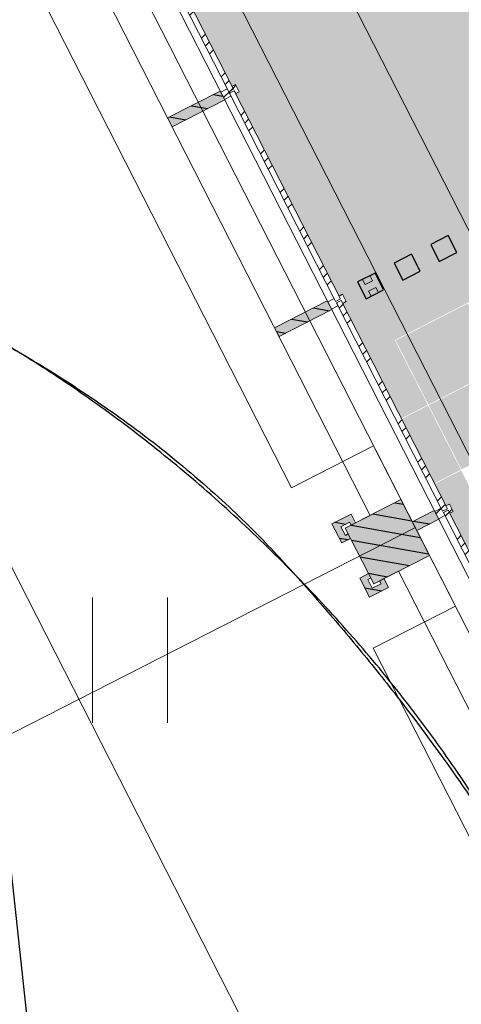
# Model space of a CAD drawing. Header units: metres. Extents: x 538891 to 1080079, y 6588829 to 13178720.
# Tile 853 of 1056: x 539926.98 to 539929.66, y 6589216.98 to 6589222.96. Entities that reach past the tile are written whole.
import ezdxf

# ---------------------------------------------------------------- set-up
doc = ezdxf.new("R2010")
doc.units = ezdxf.units.M
doc.header["$LTSCALE"] = 0.4
doc.header["$PDMODE"] = 1
doc.header["$PDSIZE"] = -2
for name, pattern in [('Hidden Line', [48.902778, 35.277778, -13.625]), ('TEERADA', [11.25, 8.75, -2.5]), ('Triple Dashed', [92.604163, 66.145831, -26.458332])]:
    doc.linetypes.add(name, pattern=pattern)
for name, color, linetype in [('AR', 7, 'Continuous'), ('DENDRO', 7, 'Continuous'), ('GEO', 7, 'Continuous'), ('KINO_GRID', 7, 'Continuous'), ('KINO_PINNAKATTED 2', 7, 'Continuous')]:
    doc.layers.add(name, color=color, linetype=linetype)
pattern_1 = [(45, (0, 0), (-0.176776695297, 0.176776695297), []), (45, (-0.03536, 0.03536), (-0.176776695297, 0.176776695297), []), (45, (-0.0707, 0.0707), (-0.176776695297, 0.176776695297), [])]
pattern_2 = [(-10, (42.05, 28.59), (0.015628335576, 0.0886326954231), [])]

# ---------------------------------------------------------------- blocks, each defined once
blk = doc.blocks.new('HEIN')
at = {"color": 7, "linetype": 'Continuous', "lineweight": 9}
for p, q in [((-0.455, 0.761), (-0.455, -0.761)), ((0.455, 0.761), (0.455, -0.761))]:
    blk.add_line(p, q, dxfattribs=at)

msp = doc.modelspace()

# ---------------------------------------------------------------- hatches: boundary and pattern name
at = {"layer": 'AR', "linetype": 'Continuous', "lineweight": 9, "true_color": 0xe2f3f5}
h = msp.add_hatch(dxfattribs=at)
h.set_pattern_fill('ALUMINUM_0001', style=0, pattern_type=2)
h.set_pattern_definition(pattern_1)
h.paths.add_polyline_path([(539927.6344, 6589223.8056), (539927.605, 6589223.7906), (539928.2505, 6589222.5258), (539928.2799, 6589222.5408)])
h = msp.add_hatch(dxfattribs=at)
h.set_pattern_fill('ALUMINUM_0001', style=0, pattern_type=2)
h.set_pattern_definition(pattern_1)
h.paths.add_polyline_path([(539928.2845, 6589222.5319), (539928.2551, 6589222.5169), (539928.9006, 6589221.2521), (539928.93, 6589221.2671)])
h = msp.add_hatch(dxfattribs=at)
h.set_pattern_fill('ALUMINUM_0001', style=0, pattern_type=2)
h.set_pattern_definition(pattern_1)
h.paths.add_polyline_path([(539928.9345, 6589221.2582), (539928.9051, 6589221.2432), (539929.5507, 6589219.9784), (539929.5801, 6589219.9934)])
at = {"layer": 'AR', "linetype": 'Continuous', "lineweight": 25, "true_color": 0x848484}
h = msp.add_hatch(dxfattribs=at)
h.set_pattern_fill('WOOD_0001', color=252, style=0, pattern_type=2)
h.set_pattern_definition(pattern_2)
h.paths.add_polyline_path([(539929.4702, 6589219.7099), (539929.2975, 6589220.0483), (539928.959, 6589219.8756), (539929.1318, 6589219.5371)])
at = {"layer": 'AR', "linetype": 'Continuous', "lineweight": 0, "true_color": 0xcccccc}
for points in [[(539929.0214, 6589219.9074), (539928.9941, 6589219.9609), (539928.9496, 6589219.9381), (539928.8783, 6589219.9018), (539928.9374, 6589219.786), (539928.9908, 6589219.8132), (539928.9772, 6589219.84), (539928.9594, 6589219.8309), (539928.9321, 6589219.8843), (539928.9856, 6589219.9116), (539928.9946, 6589219.8938)], [(539929.0999, 6589219.5995), (539929.0465, 6589219.5722), (539929.0692, 6589219.5277), (539929.1056, 6589219.4564), (539929.2214, 6589219.5155), (539929.1941, 6589219.569), (539929.1674, 6589219.5553), (539929.1765, 6589219.5375), (539929.123, 6589219.5102), (539929.0958, 6589219.5637), (539929.1136, 6589219.5728)]]:
    msp.add_hatch(color=254, dxfattribs=at).paths.add_polyline_path(points)
at = {"layer": 'AR', "linetype": 'Continuous', "lineweight": 25, "true_color": 0x848484}
h = msp.add_hatch(dxfattribs=at)
h.set_pattern_fill('WOOD_0001', color=252, style=0, pattern_type=2)
h.set_pattern_definition(pattern_2)
h.paths.add_polyline_path([(539929.0214, 6589219.9074), (539928.9941, 6589219.9609), (539928.9496, 6589219.9381), (539928.8783, 6589219.9018), (539928.9374, 6589219.786), (539928.9908, 6589219.8132), (539928.9772, 6589219.84), (539928.9594, 6589219.8309), (539928.9321, 6589219.8843), (539928.9856, 6589219.9116), (539928.9946, 6589219.8938)])
at = {"layer": 'AR', "linetype": 'Continuous', "lineweight": 9, "true_color": 0xe2f3f5}
h = msp.add_hatch(dxfattribs=at)
h.set_pattern_fill('ALUMINUM_0001', style=0, pattern_type=2)
h.set_pattern_definition(pattern_1)
h.paths.add_polyline_path([(539929.5846, 6589219.9845), (539929.5552, 6589219.9695), (539930.2007, 6589218.7047), (539930.2301, 6589218.7197)])
at = {"layer": 'AR', "linetype": 'Continuous', "lineweight": 25, "true_color": 0x848484}
h = msp.add_hatch(dxfattribs=at)
h.set_pattern_fill('WOOD_0001', color=252, style=0, pattern_type=2)
h.set_pattern_definition(pattern_2)
h.paths.add_polyline_path([(539929.0999, 6589219.5995), (539929.0465, 6589219.5722), (539929.0692, 6589219.5277), (539929.1056, 6589219.4564), (539929.2214, 6589219.5155), (539929.1941, 6589219.569), (539929.1674, 6589219.5553), (539929.1765, 6589219.5375), (539929.123, 6589219.5102), (539929.0958, 6589219.5637), (539929.1136, 6589219.5728)])
at = {"layer": 'KINO_PINNAKATTED 2', "linetype": 'Continuous', "lineweight": 0, "true_color": 0xd4dae2}
h = msp.add_hatch(color=254, dxfattribs=at)
h.paths.add_polyline_path([(539933.6085, 6589273.0071), (539931.0081, 6589278.1018), (539927.9129, 6589276.522), (539930.5133, 6589271.4273), (539895.4868, 6589253.5497), (539896.7416, 6589251.0914), (539898.6753, 6589252.0784), (539898.7326, 6589251.9662), (539903.1673, 6589254.2296), (539906.2625, 6589255.8094), (539909.5358, 6589257.4801), (539912.6309, 6589259.0599), (539925.4569, 6589265.6063), (539924.7949, 6589266.9031), (539927.8901, 6589268.4829), (539928.552, 6589267.186), (539931.7131, 6589268.7994), (539935.6018, 6589261.1806), (539938.8092, 6589262.8176), (539934.8632, 6589270.5488), (539947.6891, 6589277.0952), (539960.7365, 6589251.5324), (539947.9104, 6589244.9861), (539948.515, 6589243.8015), (539945.3058, 6589242.1635), (539945.2114, 6589242.3486), (539938.2711, 6589238.8062), (539938.2748, 6589238.799), (539938.5331, 6589238.9309), (539938.5558, 6589238.8863), (539938.5349, 6589238.8756), (539939.146, 6589237.6784), (539939.1669, 6589237.689), (539939.1786, 6589237.6661), (539942.0107, 6589239.1124), (539943.9742, 6589235.2655), (539941.124, 6589233.8107), (539941.8019, 6589232.4748), (539927.0487, 6589224.9475), (539927.1537, 6589224.7418), (539929.5283, 6589225.9538), (539930.126, 6589224.7828), (539927.7514, 6589223.5708), (539929.097, 6589220.9344), (539931.4716, 6589222.1464), (539933.3764, 6589218.4144), (539931.0018, 6589217.2024), (539929.7471, 6589219.6605), (539934.9444, 6589209.4775), (539937.3192, 6589210.6896), (539937.927, 6589209.4987), (539935.5522, 6589208.2866), (539937.9591, 6589203.5709), (539925.4216, 6589197.1605), (539925.4244, 6589197.1552), (539925.3887, 6589197.137), (539925.4224, 6589197.0711), (539924.4537, 6589196.5767), (539925.2563, 6589195.0041), (539922.1612, 6589193.4244), (539921.3586, 6589194.9969), (539918.0853, 6589193.3262), (539918.8879, 6589191.7537), (539917.4265, 6589191.0078), (539921.9771, 6589182.092), (539923.4385, 6589182.8379), (539936.1754, 6589189.3388), (539932.925, 6589195.7072), (539945.6618, 6589202.2082), (539943.107, 6589207.2138), (539941.5148, 6589206.4012), (539939.5191, 6589210.3113), (539941.1112, 6589211.1239), (539934.6104, 6589223.8607), (539950.6205, 6589232.0323), (539953.2222, 6589226.935), (539960.5209, 6589230.6632), (539960.4879, 6589230.5344), (539962.3055, 6589231.462), (539962.3387, 6589231.5913), (539967.5488, 6589234.2532), (539968.8955, 6589231.6147), (539965.7113, 6589229.9895), (539968.2662, 6589224.9838), (539971.4504, 6589226.609), (539963.9689, 6589241.2671), (539965.609, 6589247.7099), (539964.884, 6589247.3398), (539964.2792, 6589248.5243), (539966.0337, 6589249.4199), (539967.9882, 6589257.2906), (539966.2762, 6589256.4168), (539967.1048, 6589254.783), (539962.2394, 6589252.2997), (539948.5421, 6589279.136), (539964.257, 6589287.1569), (539962.3675, 6589287.6857), (539947.934, 6589280.3273), (539941.869, 6589292.2102), (539939.7602, 6589292.6298), (539946.4344, 6589279.5534), (539941.2506, 6589276.9076), (539934.7494, 6589289.6443), (539933.8942, 6589289.2078), (539933.5286, 6589287.5279), (539934.1697, 6589287.8552), (539940.066, 6589276.303)])
h.paths.add_polyline_path([(539963.3574, 6589238.5332), (539961.3578, 6589237.5126), (539962.0534, 6589236.1499), (539964.053, 6589237.1705)], flags=16)
h.paths.add_polyline_path([(539957.5501, 6589233.9635), (539956.9454, 6589235.1483), (539953.8502, 6589233.5685), (539954.4549, 6589232.3837)], flags=16)
h.paths.add_polyline_path([(539936.4944, 6589228.0333), (539935.8967, 6589229.2043), (539932.8016, 6589227.6245), (539933.3993, 6589226.4535)], flags=16)
h.paths.add_polyline_path([(539929.8303, 6589194.1271), (539923.3728, 6589190.8311), (539924.0683, 6589189.4684), (539930.5258, 6589192.7643)], flags=16)
h.paths.add_polyline_path([(539964.1454, 6589248.5683), (539964.8411, 6589247.2055)], flags=16)
h.paths.add_polyline_path([(539950.5107, 6589239.8914), (539953.784, 6589241.5621), (539953.0885, 6589242.9249), (539949.8152, 6589241.2542)], flags=16)
h.paths.add_polyline_path([(539959.4569, 6589246.1753), (539957.4556, 6589245.1538), (539958.1546, 6589243.7928), (539960.1525, 6589244.8126)], flags=16)

# ---------------------------------------------------------------- linework, layer by layer
at = {"layer": 'AR', "color": 7, "linetype": 'Continuous', "lineweight": 9}
for p, q in [((539930.4979, 6589218.7749), (539927.4066, 6589224.8315)), ((539931.0501, 6589219.0567), (539928.2407, 6589224.5612)), ((539927.8789, 6589222.3662), (539927.9062, 6589222.3128)), ((539928.529, 6589221.0925), (539928.5563, 6589221.0391)), ((539929.366, 6589219.9142), (539929.3932, 6589219.8607))]:
    msp.add_line(p, q, dxfattribs=at)
at = {"layer": 'AR', "color": 250, "linetype": 'Continuous', "lineweight": 9, "true_color": 0x333333, "flags": 128}
msp.add_lwpolyline([(539941.4496, 6589232.5788), (539926.7354, 6589225.0686), (539926.9004, 6589224.7453), (539926.4014, 6589224.4906), (539928.6317, 6589220.1209), (539929.1308, 6589220.3756), (539929.6281, 6589219.4012), (539929.1291, 6589219.1465), (539931.3585, 6589214.7785), (539931.8573, 6589215.0331), (539932.3873, 6589213.9946), (539931.8885, 6589213.74), (539933.3724, 6589210.8328), (539933.8712, 6589211.0873), (539934.4558, 6589209.9419), (539933.957, 6589209.6873), (539935.4387, 6589206.7844)], dxfattribs=at)
msp.add_lwpolyline([(539941.4496, 6589232.5788), (539926.7354, 6589225.0686), (539926.9004, 6589224.7453), (539926.4014, 6589224.4906), (539928.6317, 6589220.1209), (539929.1308, 6589220.3756), (539929.6281, 6589219.4012), (539929.1291, 6589219.1465), (539931.3585, 6589214.7785), (539931.8573, 6589215.0331), (539932.3873, 6589213.9946), (539931.8885, 6589213.74), (539933.3724, 6589210.8328), (539933.8712, 6589211.0873), (539934.4558, 6589209.9419), (539933.957, 6589209.6873), (539935.4387, 6589206.7844)], dxfattribs=at)
msp.add_lwpolyline([(539941.4496, 6589232.5788), (539926.7354, 6589225.0686), (539926.9004, 6589224.7453), (539926.4014, 6589224.4906), (539928.6317, 6589220.1209), (539929.1308, 6589220.3756), (539929.6281, 6589219.4012), (539929.1291, 6589219.1465), (539931.3585, 6589214.7785), (539931.8573, 6589215.0331), (539932.3873, 6589213.9946), (539931.8885, 6589213.74), (539933.3724, 6589210.8328), (539933.8712, 6589211.0873), (539934.4558, 6589209.9419), (539933.957, 6589209.6873), (539935.4387, 6589206.7844)], dxfattribs=at)
msp.add_lwpolyline([(539941.4496, 6589232.5788), (539926.7354, 6589225.0686), (539926.9004, 6589224.7453), (539926.4014, 6589224.4906), (539928.6317, 6589220.1209), (539929.1308, 6589220.3756), (539929.6281, 6589219.4012), (539929.1291, 6589219.1465), (539931.3585, 6589214.7785), (539931.8573, 6589215.0331), (539932.3873, 6589213.9946), (539931.8885, 6589213.74), (539933.3724, 6589210.8328), (539933.8712, 6589211.0873), (539934.4558, 6589209.9419), (539933.957, 6589209.6873), (539935.4387, 6589206.7844)], dxfattribs=at)
msp.add_lwpolyline([(539941.4496, 6589232.5788), (539926.7354, 6589225.0686), (539926.9004, 6589224.7453), (539926.4014, 6589224.4906), (539928.6317, 6589220.1209), (539929.1308, 6589220.3756), (539929.6281, 6589219.4012), (539929.1291, 6589219.1465), (539931.3585, 6589214.7785), (539931.8573, 6589215.0331), (539932.3873, 6589213.9946), (539931.8885, 6589213.74), (539933.3724, 6589210.8328), (539933.8712, 6589211.0873), (539934.4558, 6589209.9419), (539933.957, 6589209.6873), (539935.4387, 6589206.7844)], dxfattribs=at)
msp.add_lwpolyline([(539941.4496, 6589232.5788), (539926.7354, 6589225.0686), (539926.9004, 6589224.7453), (539926.4014, 6589224.4906), (539928.6317, 6589220.1209), (539929.1308, 6589220.3756), (539929.6281, 6589219.4012), (539929.1291, 6589219.1465), (539931.3585, 6589214.7785), (539931.8573, 6589215.0331), (539932.3873, 6589213.9946), (539931.8885, 6589213.74), (539933.3724, 6589210.8328), (539933.8712, 6589211.0873), (539934.4558, 6589209.9419), (539933.957, 6589209.6873), (539935.4387, 6589206.7844)], dxfattribs=at)
at = {"layer": 'AR', "color": 9, "linetype": 'Continuous', "lineweight": 9, "true_color": 0xc9c5ab, "flags": 128}
msp.add_lwpolyline([(539931.8338, 6589214.6178), (539929.2834, 6589219.6145), (539929.1941, 6589219.569), (539929.2214, 6589219.5155), (539929.1056, 6589219.4564), (539929.0465, 6589219.5722), (539929.0999, 6589219.5995), (539928.9908, 6589219.8132), (539928.9374, 6589219.786), (539928.8783, 6589219.9018), (539928.9941, 6589219.9609), (539929.0214, 6589219.9074), (539929.1107, 6589219.953), (539926.706, 6589224.6642), (539926.7281, 6589224.6755), (539926.5823, 6589224.961), (539926.4713, 6589224.9043), (539926.4985, 6589224.8509), (539926.3827, 6589224.7918), (539926.3236, 6589224.9076), (539926.3771, 6589224.9348), (539926.3016, 6589225.0827), (539922.5874, 6589223.187)], dxfattribs=at)
at = {"layer": 'AR', "color": 7, "linetype": 'Continuous', "lineweight": 9, "flags": 128}
for points in [[(539931.8338, 6589214.6178), (539929.2834, 6589219.6145), (539929.1941, 6589219.569), (539929.2214, 6589219.5155), (539929.1056, 6589219.4564), (539929.0465, 6589219.5722), (539929.0999, 6589219.5995), (539928.9908, 6589219.8132), (539928.9374, 6589219.786), (539928.8783, 6589219.9018), (539928.9941, 6589219.9609), (539929.0214, 6589219.9074), (539929.1107, 6589219.953), (539926.706, 6589224.6642), (539926.7281, 6589224.6755), (539926.5823, 6589224.961), (539926.4713, 6589224.9043), (539926.4985, 6589224.8509), (539926.3827, 6589224.7918), (539926.3236, 6589224.9076), (539926.3771, 6589224.9348), (539926.3016, 6589225.0827), (539922.5874, 6589223.187)], [(539928.9268, 6589215.7247), (539926.4676, 6589220.5429), (539925.4059, 6589220.001), (539924.3795, 6589222.0119), (539925.4391, 6589222.5528), (539924.8316, 6589223.743), (539922.7638, 6589222.6875), (539921.7555, 6589222.1729), (539922.677, 6589220.3675), (539921.6687, 6589219.8529), (539920.7472, 6589221.6583), (539919.7479, 6589221.1482), (539920.6694, 6589219.3428), (539919.651, 6589218.823), (539918.7295, 6589220.6284), (539917.7224, 6589220.1144), (539919.3563, 6589216.9133), (539919.6074, 6589217.0415)]]:
    msp.add_lwpolyline(points, dxfattribs=at)
for points in [[(539927.6344, 6589223.8056), (539927.605, 6589223.7906), (539928.2505, 6589222.5258), (539928.2799, 6589222.5408)], [(539928.2845, 6589222.5319), (539928.2551, 6589222.5169), (539928.9006, 6589221.2521), (539928.93, 6589221.2671)], [(539928.9345, 6589221.2582), (539928.9051, 6589221.2432), (539929.5507, 6589219.9784), (539929.5801, 6589219.9934)], [(539929.4702, 6589219.7099), (539929.2975, 6589220.0483), (539928.959, 6589219.8756), (539929.1318, 6589219.5371)], [(539929.0214, 6589219.9074), (539928.9941, 6589219.9609), (539928.9496, 6589219.9381), (539928.8783, 6589219.9018), (539928.9374, 6589219.786), (539928.9908, 6589219.8132), (539928.9772, 6589219.84), (539928.9594, 6589219.8309), (539928.9321, 6589219.8843), (539928.9856, 6589219.9116), (539928.9946, 6589219.8938)], [(539929.5846, 6589219.9845), (539929.5552, 6589219.9695), (539930.2007, 6589218.7047), (539930.2301, 6589218.7197)], [(539929.0999, 6589219.5995), (539929.0465, 6589219.5722), (539929.0692, 6589219.5277), (539929.1056, 6589219.4564), (539929.2214, 6589219.5155), (539929.1941, 6589219.569), (539929.1674, 6589219.5553), (539929.1765, 6589219.5375), (539929.123, 6589219.5102), (539929.0958, 6589219.5637), (539929.1136, 6589219.5728)]]:
    msp.add_lwpolyline(points, close=True, dxfattribs=at)
at = {"layer": 'AR', "color": 8, "linetype": 'Continuous', "lineweight": 25, "true_color": 0x808080, "flags": 128}
for points in [[(539929.5852, 6589221.6519), (539929.4783, 6589221.5974), (539929.5306, 6589221.495), (539929.6375, 6589221.5495)], [(539929.3625, 6589221.5383), (539929.2556, 6589221.4837), (539929.3079, 6589221.3813), (539929.4148, 6589221.4359)], [(539929.1398, 6589221.4246), (539929.033, 6589221.3701), (539929.0852, 6589221.2676), (539929.1921, 6589221.3222)]]:
    msp.add_lwpolyline(points, close=True, dxfattribs=at)
at = {"layer": 'AR', "color": 7, "linetype": 'Hidden Line', "lineweight": 9, "flags": 128}
for points in [[(539929.1087, 6589221.4087), (539929.0641, 6589221.386), (539929.08, 6589221.3548), (539929.1246, 6589221.3775)], [(539929.161, 6589221.3063), (539929.1164, 6589221.2836), (539929.1005, 6589221.3147), (539929.145, 6589221.3375)]]:
    msp.add_lwpolyline(points, close=True, dxfattribs=at)
at = {"layer": 'AR', "color": 9, "linetype": 'Continuous', "true_color": 0xc0c0c0}
for points in [[(539929.5852, 6589221.6519), (539929.4783, 6589221.5974), (539929.6375, 6589221.5495), (539929.5306, 6589221.495)], [(539929.3625, 6589221.5383), (539929.2556, 6589221.4837), (539929.4148, 6589221.4359), (539929.3079, 6589221.3813)], [(539929.1398, 6589221.4246), (539929.033, 6589221.3701), (539929.1921, 6589221.3222), (539929.0852, 6589221.2676)]]:
    msp.add_solid(points, dxfattribs=at)
at = {"layer": 'AR', "color": 254, "linetype": 'Continuous', "true_color": 0xcccccc}
msp.add_solid([(539929.4702, 6589219.7099), (539929.2975, 6589220.0483), (539929.1318, 6589219.5371), (539928.959, 6589219.8756)], dxfattribs=at)
at = {"layer": 'DENDRO', "color": 5, "linetype": 'Continuous', "lineweight": 25, "true_color": 0x0000ff}
msp.add_open_spline([(539924.5684, 6589210.9998), (539923.0331, 6589211.6259), (539920.539, 6589214.1223), (539919.2896, 6589217.1941), (539919.6198, 6589220.018), (539921.441, 6589221.8375), (539924.2652, 6589222.165), (539927.3357, 6589220.9128), (539929.8298, 6589218.4163), (539931.0792, 6589215.3446), (539930.7491, 6589212.5207), (539928.9279, 6589210.7012), (539926.1036, 6589210.3737), (539924.5684, 6589210.9998)], degree=2, dxfattribs=at)
msp.add_open_spline([(539920.5304, 6589220.9277), (539920.5038, 6589220.9012), (539920.4773, 6589220.8747), (539919.9887, 6589220.3717), (539919.3727, 6589218.8275), (539919.4674, 6589217.102), (539919.9966, 6589215.1191), (539921.4727, 6589213.1478), (539923.3486, 6589211.4552), (539926.0721, 6589210.4504), (539928.1947, 6589210.5759), (539929.3891, 6589211.1896), (539930.1758, 6589211.8941), (539930.8875, 6589213.2525), (539930.9676, 6589214.8402), (539930.6687, 6589216.7203), (539929.4235, 6589218.7559), (539927.7107, 6589220.6193), (539924.9422, 6589221.9617), (539922.6292, 6589222.0699), (539921.0906, 6589221.4628), (539920.5835, 6589220.9808), (539920.5569, 6589220.9543), (539920.5304, 6589220.9277)], degree=2, knots=[0, 0, 0, 0.002956, 0.002956, 0.058183, 0.113409, 0.168636, 0.223863, 0.27909, 0.334317, 0.389543, 0.44477, 0.499997, 0.555224, 0.61045, 0.665677, 0.720904, 0.776131, 0.831357, 0.886584, 0.941811, 0.997038, 0.997038, 1, 1, 1], dxfattribs=at)
at = {"layer": 'GEO', "color": 8, "linetype": 'TEERADA', "lineweight": 25, "true_color": 0x7d7d7d, "flags": 128}
msp.add_lwpolyline([(539923.4513, 6589116.9244), (539925.5629, 6589123.1192), (539926.616, 6589128.064), (539927.172, 6589135.831), (539925.526, 6589146.008), (539925.6466, 6589152.3306), (539926.451, 6589158.777), (539927.0301, 6589165.1833), (539927.647, 6589168.562), (539928.8438, 6589174.9472), (539929.423, 6589179.527), (539929.2341, 6589184.1021), (539928.688, 6589188.774), (539927.654, 6589198.185), (539927.1707, 6589202.2059), (539926.855, 6589209.209), (539927.077, 6589216.421), (539926.701, 6589219.932), (539926.2216, 6589224.7521), (539925.998, 6589228.376), (539926.064, 6589232.0063), (539926.362, 6589234.621), (539926.7985, 6589237.6659), (539927.542, 6589239.983), (539928.357, 6589242.318), (539929.899, 6589246.736), (539931.2074, 6589251.4098), (539932.629, 6589255.303), (539933.4, 6589257.17), (539934.431, 6589260.334), (539934.9745, 6589262.0056)], dxfattribs=at)
at = {"layer": 'KINO_GRID', "color": 254, "linetype": 'Continuous', "true_color": 0xe6e6e6}
for points in [[(539929.4233, 6589226.1595), (539947.7238, 6589190.3044), (539929.5124, 6589226.205), (539947.8129, 6589190.3499)], [(539928.4014, 6589222.2971), (539928.4469, 6589222.2081), (539930.7761, 6589223.5091), (539930.8215, 6589223.4201)], [(539929.097, 6589220.9344), (539931.4716, 6589222.1464), (539929.0515, 6589221.0235), (539931.4261, 6589222.2355)]]:
    msp.add_solid(points, dxfattribs=at)
at = {"layer": 'KINO_PINNAKATTED 2', "color": 254, "linetype": 'Continuous', "true_color": 0xd4dae2}
for points in [[(539929.4643, 6589220.6256), (539929.9024, 6589220.8492), (539929.2651, 6589221.0157), (539929.7032, 6589221.2393)], [(539929.2979, 6589220.5407), (539929.4607, 6589220.6238), (539929.097, 6589220.9344), (539929.2598, 6589221.0175)], [(539929.6652, 6589220.2319), (539930.1033, 6589220.4555), (539929.4661, 6589220.622), (539929.9042, 6589220.8456)], [(539929.5011, 6589220.1481), (539929.6616, 6589220.2301), (539929.3019, 6589220.5383), (539929.4625, 6589220.6202)], [(539929.702, 6589219.7545), (539929.8626, 6589219.8364), (539929.5029, 6589220.1446), (539929.6634, 6589220.2265)]]:
    msp.add_solid(points, dxfattribs=at)

# ---------------------------------------------------------------- block references
at = {"layer": 'GEO', "color": 8, "true_color": 0x7d7d7d, "xscale": 0.5, "yscale": 0.5, "zscale": 0.5}
msp.add_blockref('HEIN', (539927.6503, 6589219.0735), dxfattribs=at)

# ---------------------------------------------------------------- next in the draw order: wipeouts: each hides what was drawn before it
at = {"color": 255, "linetype": 'Continuous', "lineweight": 5}
for points in [[(539928.2551, 6589222.5169), (539928.2845, 6589222.5319), (539928.2935, 6589222.514), (539928.3145, 6589222.5247), (539928.2917, 6589222.5693), (539928.2708, 6589222.5586), (539928.2799, 6589222.5408), (539928.2505, 6589222.5258), (539928.2414, 6589222.5436), (539928.2027, 6589222.5238), (539928.2254, 6589222.4793), (539928.2642, 6589222.499)], [(539928.9051, 6589221.2432), (539928.9345, 6589221.2582), (539928.9436, 6589221.2403), (539928.9646, 6589221.251), (539928.9418, 6589221.2956), (539928.9209, 6589221.2849), (539928.93, 6589221.2671), (539928.9006, 6589221.2521), (539928.8915, 6589221.2699), (539928.8528, 6589221.2501), (539928.8755, 6589221.2056), (539928.9142, 6589221.2253)], [(539929.5552, 6589219.9695), (539929.5846, 6589219.9845), (539929.5937, 6589219.9667), (539929.6146, 6589219.9773), (539929.5919, 6589220.0219), (539929.571, 6589220.0112), (539929.5801, 6589219.9934), (539929.5507, 6589219.9784), (539929.5416, 6589219.9962), (539929.5028, 6589219.9764), (539929.5256, 6589219.9319), (539929.5643, 6589219.9517)]]:
    msp.add_wipeout(points, dxfattribs=at).dxf.layer = 'AR'

# ---------------------------------------------------------------- next in the draw order: hatches: boundary and pattern name
at = {"layer": 'AR', "linetype": 'Continuous', "lineweight": 25, "true_color": 0x848484}
h = msp.add_hatch(dxfattribs=at)
h.set_pattern_fill('ALUMINUM_0001_1', color=252, style=0, pattern_type=2)
h.set_pattern_definition(pattern_1)
h.paths.add_polyline_path([(539928.2551, 6589222.5169), (539928.2845, 6589222.5319), (539928.2935, 6589222.514), (539928.3145, 6589222.5247), (539928.2917, 6589222.5693), (539928.2708, 6589222.5586), (539928.2799, 6589222.5408), (539928.2505, 6589222.5258), (539928.2414, 6589222.5436), (539928.2027, 6589222.5238), (539928.2254, 6589222.4793), (539928.2642, 6589222.499)])
h = msp.add_hatch(dxfattribs=at)
h.set_pattern_fill('WOOD_0001', color=252, style=0, pattern_type=2)
h.set_pattern_definition(pattern_2)
h.paths.add_polyline_path([(539927.8789, 6589222.3662), (539927.9062, 6589222.3128), (539928.2269, 6589222.4764), (539928.1996, 6589222.5299)])
h = msp.add_hatch(dxfattribs=at)
h.set_pattern_fill('WOOD_0001', color=252, style=0, pattern_type=2)
h.set_pattern_definition(pattern_2)
h.paths.add_polyline_path([(539928.529, 6589221.0925), (539928.5563, 6589221.0391), (539928.877, 6589221.2027), (539928.8497, 6589221.2562)])
h = msp.add_hatch(dxfattribs=at)
h.set_pattern_fill('ALUMINUM_0001_1', color=252, style=0, pattern_type=2)
h.set_pattern_definition(pattern_1)
h.paths.add_polyline_path([(539928.9051, 6589221.2432), (539928.9345, 6589221.2582), (539928.9436, 6589221.2403), (539928.9646, 6589221.251), (539928.9418, 6589221.2956), (539928.9209, 6589221.2849), (539928.93, 6589221.2671), (539928.9006, 6589221.2521), (539928.8915, 6589221.2699), (539928.8528, 6589221.2501), (539928.8755, 6589221.2056), (539928.9142, 6589221.2253)])
h = msp.add_hatch(dxfattribs=at)
h.set_pattern_fill('ALUMINUM_0001_1', color=252, style=0, pattern_type=2)
h.set_pattern_definition(pattern_1)
h.paths.add_polyline_path([(539929.5552, 6589219.9695), (539929.5846, 6589219.9845), (539929.5937, 6589219.9667), (539929.6146, 6589219.9773), (539929.5919, 6589220.0219), (539929.571, 6589220.0112), (539929.5801, 6589219.9934), (539929.5507, 6589219.9784), (539929.5416, 6589219.9962), (539929.5028, 6589219.9764), (539929.5256, 6589219.9319), (539929.5643, 6589219.9517)])
h = msp.add_hatch(dxfattribs=at)
h.set_pattern_fill('WOOD_0001', color=252, style=0, pattern_type=2)
h.set_pattern_definition(pattern_2)
h.paths.add_polyline_path([(539929.4998, 6589219.9825), (539929.366, 6589219.9142), (539929.3932, 6589219.8607), (539929.5271, 6589219.9291)])

# ---------------------------------------------------------------- next in the draw order: linework, layer by layer
at = {"layer": 'AR', "color": 251, "linetype": 'Triple Dashed', "lineweight": 9, "true_color": 0x575757}
for p, q in [((539950.151, 6589179.1918), (539909.3061, 6589259.2168)), ((539872.8268, 6589191.0123), (539953.2907, 6589232.0812))]:
    msp.add_line(p, q, dxfattribs=at)
at = {"layer": 'AR', "color": 7, "linetype": 'Hidden Line', "lineweight": 9}
for p, q in [((539927.5631, 6589223.7768), (539928.2132, 6589222.5032)), ((539927.5631, 6589223.7768), (539928.2132, 6589222.5032)), ((539927.5631, 6589223.7768), (539928.2132, 6589222.5032)), ((539928.2132, 6589222.5032), (539928.8633, 6589221.2295)), ((539928.2132, 6589222.5032), (539928.8633, 6589221.2295)), ((539928.2132, 6589222.5032), (539928.8633, 6589221.2295)), ((539928.8633, 6589221.2295), (539929.5134, 6589219.9558)), ((539928.8633, 6589221.2295), (539929.5134, 6589219.9558)), ((539928.8633, 6589221.2295), (539929.5134, 6589219.9558)), ((539929.5134, 6589219.9558), (539930.1635, 6589218.6821)), ((539929.5134, 6589219.9558), (539930.1635, 6589218.6821)), ((539929.5134, 6589219.9558), (539930.1635, 6589218.6821))]:
    msp.add_line(p, q, dxfattribs=at)
at = {"layer": 'AR', "color": 7, "linetype": 'Continuous', "lineweight": 9}
for p, q in [((539927.5631, 6589223.7768), (539928.2132, 6589222.5032)), ((539928.2708, 6589222.5586), (539928.2917, 6589222.5693)), ((539928.2917, 6589222.5693), (539928.3145, 6589222.5247)), ((539927.8789, 6589222.3662), (539928.1996, 6589222.5299)), ((539928.1996, 6589222.5299), (539928.2269, 6589222.4764)), ((539928.2027, 6589222.5238), (539928.2414, 6589222.5436)), ((539928.2027, 6589222.5238), (539928.2254, 6589222.4793)), ((539928.2414, 6589222.5436), (539928.2505, 6589222.5258)), ((539928.2505, 6589222.5258), (539928.2799, 6589222.5408)), ((539928.2551, 6589222.5169), (539928.2845, 6589222.5319)), ((539928.2551, 6589222.5169), (539928.2642, 6589222.499)), ((539928.2708, 6589222.5586), (539928.2799, 6589222.5408)), ((539928.2845, 6589222.5319), (539928.2935, 6589222.514)), ((539928.2935, 6589222.514), (539928.3145, 6589222.5247)), ((539927.9062, 6589222.3128), (539928.2269, 6589222.4764)), ((539928.2132, 6589222.5032), (539928.8633, 6589221.2295)), ((539928.2254, 6589222.4793), (539928.2642, 6589222.499)), ((539928.529, 6589221.0925), (539928.8497, 6589221.2562)), ((539928.8497, 6589221.2562), (539928.877, 6589221.2027)), ((539928.8528, 6589221.2501), (539928.8915, 6589221.2699)), ((539928.8528, 6589221.2501), (539928.8755, 6589221.2056)), ((539928.8915, 6589221.2699), (539928.9006, 6589221.2521)), ((539928.9006, 6589221.2521), (539928.93, 6589221.2671)), ((539928.9051, 6589221.2432), (539928.9345, 6589221.2582)), ((539928.9209, 6589221.2849), (539928.9418, 6589221.2956)), ((539928.9209, 6589221.2849), (539928.93, 6589221.2671)), ((539928.9345, 6589221.2582), (539928.9436, 6589221.2403)), ((539928.9418, 6589221.2956), (539928.9646, 6589221.251)), ((539928.9436, 6589221.2403), (539928.9646, 6589221.251)), ((539928.5563, 6589221.0391), (539928.877, 6589221.2027)), ((539928.8633, 6589221.2295), (539929.5134, 6589219.9558)), ((539928.8755, 6589221.2056), (539928.9142, 6589221.2253)), ((539928.9051, 6589221.2432), (539928.9142, 6589221.2253)), ((539929.5028, 6589219.9764), (539929.5416, 6589219.9962)), ((539929.5416, 6589219.9962), (539929.5507, 6589219.9784)), ((539929.5507, 6589219.9784), (539929.5801, 6589219.9934)), ((539929.571, 6589220.0112), (539929.5919, 6589220.0219)), ((539929.571, 6589220.0112), (539929.5801, 6589219.9934)), ((539929.5919, 6589220.0219), (539929.6146, 6589219.9773)), ((539929.366, 6589219.9142), (539929.4998, 6589219.9825)), ((539929.4998, 6589219.9825), (539929.5271, 6589219.9291)), ((539929.5028, 6589219.9764), (539929.5256, 6589219.9319)), ((539929.5134, 6589219.9558), (539930.1635, 6589218.6821)), ((539929.5256, 6589219.9319), (539929.5643, 6589219.9517)), ((539929.5552, 6589219.9695), (539929.5846, 6589219.9845)), ((539929.5552, 6589219.9695), (539929.5643, 6589219.9517)), ((539929.5846, 6589219.9845), (539929.5937, 6589219.9667)), ((539929.5937, 6589219.9667), (539929.6146, 6589219.9773)), ((539929.3932, 6589219.8607), (539929.5271, 6589219.9291))]:
    msp.add_line(p, q, dxfattribs=at)
at = {"layer": 'AR', "color": 7, "linetype": 'Continuous', "lineweight": 5}
for p in [(539928.2132, 6589222.5032), (539928.2132, 6589222.5032), (539928.2132, 6589222.5032), (539928.2132, 6589222.5032), (539928.2132, 6589222.5032), (539928.8633, 6589221.2295), (539928.8633, 6589221.2295), (539928.8633, 6589221.2295), (539928.8633, 6589221.2295), (539928.8633, 6589221.2295), (539929.5134, 6589219.9558), (539929.5134, 6589219.9558), (539929.5134, 6589219.9558), (539929.5134, 6589219.9558), (539929.5134, 6589219.9558)]:
    msp.add_point(p, dxfattribs=at)
at = {"layer": 'AR', "color": 254, "linetype": 'Continuous', "true_color": 0xcccccc}
for points in [[(539927.8789, 6589222.3662), (539927.9062, 6589222.3128), (539928.1996, 6589222.5299), (539928.2269, 6589222.4764)], [(539928.529, 6589221.0925), (539928.5563, 6589221.0391), (539928.8497, 6589221.2562), (539928.877, 6589221.2027)], [(539929.4998, 6589219.9825), (539929.366, 6589219.9142), (539929.5271, 6589219.9291), (539929.3932, 6589219.8607)]]:
    msp.add_solid(points, dxfattribs=at)

doc.saveas('drawing.dxf')
